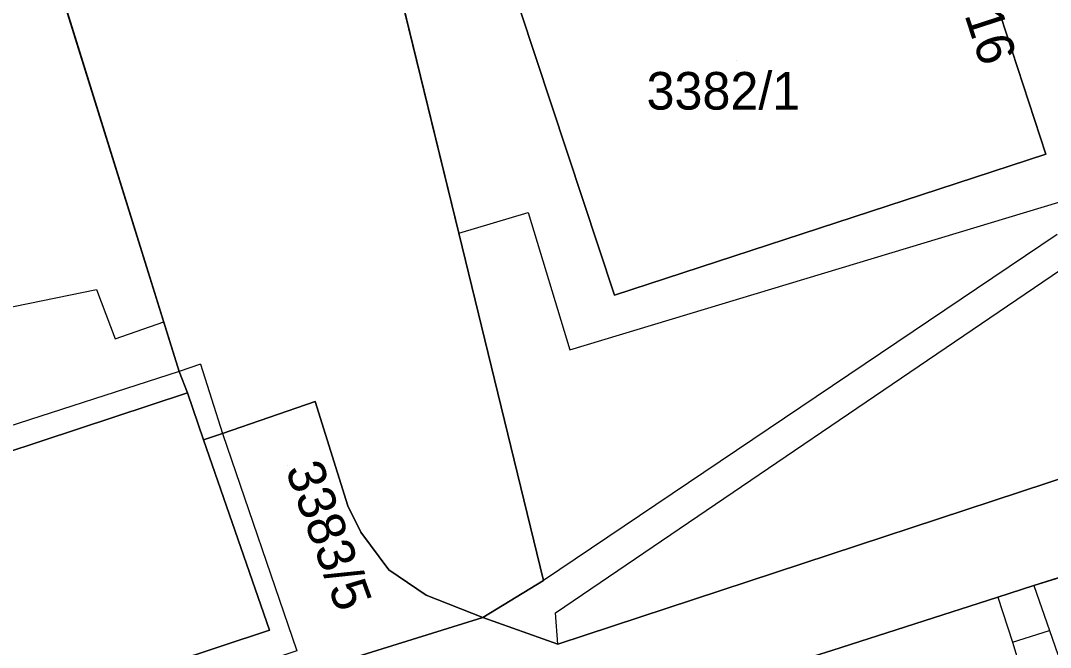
# Model space of a CAD drawing. Extents: x -264070 to -262271, y -1238894 to -1238141.
# Drawn here: x -262723.1 to -262668.3, y -1238576.3 to -1238542.9 of the extents above; entities that cross this region are included whole.
import ezdxf

# ---------------------------------------------------------------- set-up
doc = ezdxf.new("R2010")
doc.units = 0
for name, color, linetype in [('body_kn', 7, 'Continuous'), ('kladpar_druhypozemkov', 7, 'Continuous'), ('kladpar_hranice', 7, 'Continuous'), ('kladpar_parcelnecisla', 7, 'Continuous'), ('kladpar_plochy', 7, 'Continuous'), ('tarchy_linie', 7, 'Continuous'), ('zappar_hrandruhpozemk', 7, 'Continuous')]:
    doc.layers.add(name, color=color, linetype=linetype)

msp = doc.modelspace()

# ---------------------------------------------------------------- linework, layer by layer
at = {"layer": 'body_kn'}
for p, q in [((-262668.51, -1238550.03), (-262668.51, -1238550.03)), ((-262674.21, -1238551.89), (-262674.21, -1238551.89)), ((-262696.06, -1238553.14), (-262696.06, -1238553.14)), ((-262699.75, -1238554.24), (-262699.75, -1238554.24)), ((-262699.75, -1238554.24), (-262699.75, -1238554.24)), ((-262719.02, -1238557.24), (-262719.02, -1238557.24)), ((-262691.47, -1238557.53), (-262691.47, -1238557.53)), ((-262715.45, -1238558.95), (-262715.45, -1238558.95)), ((-262718.03, -1238559.85), (-262718.03, -1238559.85)), ((-262693.84, -1238560.45), (-262693.84, -1238560.45)), ((-262713.49, -1238561.21), (-262713.49, -1238561.21)), ((-262714.62, -1238561.6), (-262714.62, -1238561.6)), ((-262714.62, -1238561.6), (-262714.62, -1238561.6)), ((-262714.19, -1238562.73), (-262714.19, -1238562.73)), ((-262714.19, -1238562.73), (-262714.19, -1238562.73)), ((-262707.39, -1238563.2), (-262707.39, -1238563.2)), ((-262707.39, -1238563.2), (-262707.39, -1238563.2)), ((-262682.42, -1238564.07), (-262682.42, -1238564.07)), ((-262713.33, -1238565.23), (-262713.33, -1238565.23)), ((-262712.33, -1238564.89), (-262712.33, -1238564.89)), ((-262712.33, -1238564.89), (-262712.33, -1238564.89)), ((-262705.65, -1238568.75), (-262705.65, -1238568.75)), ((-262704.97, -1238570.14), (-262704.97, -1238570.14)), ((-262703.47, -1238572.14), (-262703.47, -1238572.14)), ((-262695.25, -1238572.71), (-262695.25, -1238572.71)), ((-262669.15, -1238572.99), (-262669.15, -1238572.99)), ((-262669.15, -1238572.99), (-262669.15, -1238572.99)), ((-262701.48, -1238573.5), (-262701.48, -1238573.5)), ((-262671.07, -1238573.61), (-262671.07, -1238573.61)), ((-262671.07, -1238573.61), (-262671.07, -1238573.61)), ((-262694.61, -1238574.44), (-262694.61, -1238574.44)), ((-262698.48, -1238574.68), (-262698.48, -1238574.68)), ((-262709.83, -1238575.35), (-262709.83, -1238575.35)), ((-262668.33, -1238575.38), (-262668.33, -1238575.38)), ((-262694.48, -1238576.11), (-262694.48, -1238576.11)), ((-262694.48, -1238576.11), (-262694.48, -1238576.11)), ((-262670.3, -1238576), (-262670.3, -1238576))]:
    msp.add_line(p, q, dxfattribs=at)
at = {"layer": 'kladpar_druhypozemkov'}
for p, q in [((-262685, -1238545.06), (-262685, -1238545.06)), ((-262708.89, -1238566.58), (-262708.89, -1238566.58))]:
    msp.add_line(p, q, dxfattribs=at)
at = {"layer": 'kladpar_hranice'}
for points in [[(-262716.29, -1238486.45), (-262699.75, -1238554.24), (-262695.25, -1238572.71), (-262698.48, -1238574.68), (-262701.48, -1238573.5), (-262703.47, -1238572.14), (-262704.97, -1238570.14), (-262705.65, -1238568.75), (-262707.39, -1238563.2), (-262712.33, -1238564.89), (-262713.33, -1238565.23), (-262714.19, -1238562.73), (-262714.62, -1238561.6), (-262726.98, -1238521.95), (-262753.63, -1238527.72), (-262754.29, -1238512.3), (-262789.93, -1238513.46), (-262790.72, -1238510.89), (-262738.27, -1238508.71), (-262738.4, -1238505.46), (-262723.93, -1238504.93), (-262724.99, -1238486.89), (-262724.95, -1238486.89)], [(-262593.93, -1238543.07), (-262654.19, -1238562.83), (-262658.28, -1238564.19), (-262694.48, -1238576.11), (-262698.48, -1238574.68), (-262695.25, -1238572.71), (-262699.75, -1238554.24), (-262716.29, -1238486.45), (-262724.95, -1238486.89)], [(-262789.33, -1238514.68), (-262789.93, -1238513.46), (-262754.29, -1238512.3), (-262753.63, -1238527.72), (-262726.98, -1238521.95), (-262714.62, -1238561.6), (-262714.19, -1238562.73), (-262735.62, -1238569.81), (-262736.06, -1238568.51), (-262736.87, -1238566.23), (-262763.5, -1238574.85), (-262762.45, -1238577.87), (-262761.4, -1238580.84), (-262768.04, -1238583.09), (-262769, -1238579.99), (-262769.95, -1238576.95), (-262774.47, -1238562.46), (-262781.41, -1238540.21), (-262789.33, -1238514.68)], [(-262688.88, -1238536.42), (-262677.87, -1238532.9), (-262677.02, -1238535.47), (-262673.64, -1238534.33), (-262668.51, -1238550.03), (-262674.21, -1238551.89), (-262691.47, -1238557.53), (-262696.5, -1238542.32), (-262697.53, -1238539.19), (-262690.73, -1238537.03), (-262688.88, -1238536.42)], [(-262674.21, -1238551.89), (-262668.51, -1238550.03), (-262673.64, -1238534.33)], [(-262696.5, -1238542.32), (-262691.47, -1238557.53), (-262674.21, -1238551.89)], [(-262743.89, -1238588.82), (-262698.48, -1238574.68), (-262694.48, -1238576.11), (-262658.28, -1238564.19), (-262654.19, -1238562.83), (-262593.93, -1238543.07)], [(-262625.67, -1238558.99), (-262634.61, -1238561.91), (-262636.46, -1238562.57), (-262652.02, -1238567.57), (-262653.77, -1238568.13), (-262669.15, -1238572.99), (-262671.07, -1238573.61), (-262679.9, -1238576.44), (-262681.72, -1238577.01), (-262697.05, -1238581.96), (-262698.91, -1238582.55), (-262714.09, -1238587.54), (-262715.81, -1238588.1), (-262718.71, -1238589.04), (-262720.28, -1238590.21), (-262721.46, -1238591.4), (-262722.16, -1238592.6), (-262722.6, -1238593.98), (-262722.81, -1238595.51), (-262722.61, -1238597.62), (-262718.58, -1238610.56), (-262717.96, -1238611.63), (-262716.97, -1238612.82), (-262723.53, -1238614.84)], [(-262718.58, -1238610.56), (-262722.61, -1238597.62), (-262722.81, -1238595.51), (-262722.6, -1238593.98), (-262722.16, -1238592.6), (-262721.46, -1238591.4), (-262720.28, -1238590.21), (-262718.71, -1238589.04), (-262715.81, -1238588.1), (-262714.09, -1238587.54), (-262698.91, -1238582.55), (-262697.05, -1238581.96), (-262681.72, -1238577.01), (-262679.9, -1238576.44), (-262671.07, -1238573.61), (-262669.15, -1238572.99), (-262653.77, -1238568.13), (-262652.02, -1238567.57), (-262636.46, -1238562.57), (-262634.61, -1238561.91), (-262625.67, -1238558.99)], [(-262714.19, -1238562.73), (-262713.33, -1238565.23), (-262709.83, -1238575.35), (-262744.5, -1238586.83), (-262748.7, -1238574.36), (-262748.72, -1238574.29), (-262748.76, -1238574.16), (-262735.62, -1238569.81), (-262714.19, -1238562.73)], [(-262707.39, -1238563.2), (-262705.65, -1238568.75), (-262704.97, -1238570.14), (-262703.47, -1238572.14), (-262701.48, -1238573.5), (-262698.48, -1238574.68), (-262743.89, -1238588.82), (-262744.02, -1238588.38), (-262744.5, -1238586.83), (-262709.83, -1238575.35), (-262713.33, -1238565.23), (-262712.33, -1238564.89), (-262707.39, -1238563.2)]]:
    msp.add_lwpolyline(points, dxfattribs=at)
at = {"layer": 'kladpar_plochy'}
for p, q in [((-262716.29, -1238486.45), (-262699.75, -1238554.24)), ((-262699.75, -1238554.24), (-262716.29, -1238486.45)), ((-262714.62, -1238561.6), (-262726.98, -1238521.95)), ((-262668.51, -1238550.03), (-262673.64, -1238534.33)), ((-262696.5, -1238542.32), (-262691.47, -1238557.53)), ((-262674.21, -1238551.89), (-262668.51, -1238550.03)), ((-262691.47, -1238557.53), (-262674.21, -1238551.89)), ((-262699.75, -1238554.24), (-262695.25, -1238572.71)), ((-262695.25, -1238572.71), (-262699.75, -1238554.24)), ((-262714.19, -1238562.73), (-262714.62, -1238561.6)), ((-262713.33, -1238565.23), (-262714.19, -1238562.73)), ((-262707.39, -1238563.2), (-262712.33, -1238564.89)), ((-262705.65, -1238568.75), (-262707.39, -1238563.2)), ((-262658.28, -1238564.19), (-262694.48, -1238576.11)), ((-262712.33, -1238564.89), (-262713.33, -1238565.23)), ((-262669.15, -1238572.99), (-262653.77, -1238568.13)), ((-262704.97, -1238570.14), (-262705.65, -1238568.75)), ((-262703.47, -1238572.14), (-262704.97, -1238570.14)), ((-262701.48, -1238573.5), (-262703.47, -1238572.14)), ((-262695.25, -1238572.71), (-262698.48, -1238574.68)), ((-262698.48, -1238574.68), (-262695.25, -1238572.71)), ((-262671.07, -1238573.61), (-262669.15, -1238572.99)), ((-262698.48, -1238574.68), (-262701.48, -1238573.5)), ((-262679.9, -1238576.44), (-262671.07, -1238573.61)), ((-262694.48, -1238576.11), (-262698.48, -1238574.68))]:
    msp.add_line(p, q, dxfattribs=at)
for points in [[(-262789.33, -1238514.68), (-262789.93, -1238513.46), (-262754.29, -1238512.3), (-262753.63, -1238527.72), (-262726.98, -1238521.95), (-262714.62, -1238561.6), (-262714.19, -1238562.73), (-262735.62, -1238569.81), (-262736.06, -1238568.51), (-262736.87, -1238566.23), (-262763.5, -1238574.85), (-262762.45, -1238577.87), (-262761.4, -1238580.84), (-262768.04, -1238583.09), (-262769, -1238579.99), (-262769.95, -1238576.95), (-262774.47, -1238562.46), (-262781.41, -1238540.21)], [(-262688.88, -1238536.42), (-262677.87, -1238532.9), (-262677.02, -1238535.47), (-262673.64, -1238534.33), (-262668.51, -1238550.03), (-262674.21, -1238551.89), (-262691.47, -1238557.53), (-262696.5, -1238542.32), (-262697.53, -1238539.19), (-262690.73, -1238537.03)], [(-262714.19, -1238562.73), (-262713.33, -1238565.23), (-262709.83, -1238575.35), (-262744.5, -1238586.83), (-262748.7, -1238574.36), (-262748.72, -1238574.29), (-262748.76, -1238574.16), (-262735.62, -1238569.81)], [(-262707.39, -1238563.2), (-262705.65, -1238568.75), (-262704.97, -1238570.14), (-262703.47, -1238572.14), (-262701.48, -1238573.5), (-262698.48, -1238574.68), (-262743.89, -1238588.82), (-262744.02, -1238588.38), (-262744.5, -1238586.83), (-262709.83, -1238575.35), (-262713.33, -1238565.23), (-262712.33, -1238564.89)]]:
    msp.add_lwpolyline(points, close=True, dxfattribs=at)
for points in [[(-262743.89, -1238588.82), (-262698.48, -1238574.68), (-262694.48, -1238576.11), (-262658.28, -1238564.19), (-262654.19, -1238562.83), (-262593.93, -1238543.07)], [(-262625.67, -1238558.99), (-262634.61, -1238561.91), (-262636.46, -1238562.57), (-262652.02, -1238567.57), (-262653.77, -1238568.13), (-262669.15, -1238572.99), (-262671.07, -1238573.61), (-262679.9, -1238576.44), (-262681.72, -1238577.01), (-262697.05, -1238581.96), (-262698.91, -1238582.55), (-262714.09, -1238587.54), (-262715.81, -1238588.1), (-262718.71, -1238589.04), (-262720.28, -1238590.21), (-262721.46, -1238591.4), (-262722.16, -1238592.6), (-262722.6, -1238593.98), (-262722.81, -1238595.51), (-262722.61, -1238597.62), (-262718.58, -1238610.56), (-262717.96, -1238611.63), (-262716.97, -1238612.82), (-262723.53, -1238614.84)]]:
    msp.add_lwpolyline(points, dxfattribs=at)
at = {"layer": 'tarchy_linie'}
for points in [[(-262699.75, -1238554.24), (-262696.06, -1238553.14), (-262693.84, -1238560.45), (-262667.82, -1238552.58), (-262666.18, -1238550.93), (-262667.51, -1238515.73), (-262665.24, -1238510.63), (-262663.24, -1238508.94), (-262652.43, -1238505.23), (-262633.36, -1238500.19), (-262623.25, -1238500.93), (-262617.52, -1238500.53), (-262589.6, -1238490.96), (-262553.68, -1238479.66), (-262547.57, -1238478.55), (-262536.82, -1238478.35), (-262535.47, -1238489.03), (-262519.34, -1238489.42)], [(-262744.41, -1238568.67), (-262745.36, -1238565.99), (-262744.49, -1238562.45), (-262719.02, -1238557.24), (-262718.03, -1238559.85), (-262715.45, -1238558.95)]]:
    msp.add_lwpolyline(points, dxfattribs=at)
at = {"layer": 'zappar_hrandruhpozemk'}
for p, q in [((-262667.92, -1238554.3), (-262682.42, -1238564.07)), ((-262694.61, -1238574.44), (-262667.25, -1238555.85)), ((-262713.49, -1238561.21), (-262714.62, -1238561.6)), ((-262713.49, -1238561.21), (-262712.33, -1238564.89)), ((-262714.62, -1238561.6), (-262736.06, -1238568.51)), ((-262682.42, -1238564.07), (-262695.25, -1238572.71)), ((-262671.07, -1238573.61), (-262670.3, -1238576)), ((-262694.48, -1238576.11), (-262694.61, -1238574.44)), ((-262670.3, -1238576), (-262668.33, -1238575.38)), ((-262670.3, -1238576), (-262669.75, -1238577.76))]:
    msp.add_line(p, q, dxfattribs=at)
for points in [[(-262712.33, -1238564.89), (-262708.37, -1238576.46), (-262744.02, -1238588.38)], [(-262669.15, -1238572.99), (-262668.33, -1238575.38), (-262667.74, -1238577.06)]]:
    msp.add_lwpolyline(points, dxfattribs=at)

# ---------------------------------------------------------------- texts
at = {"layer": 'kladpar_parcelnecisla'}
for s, rotation, p in [('3383/16', 288, (-262674.928, -1238536.243)), ('3383/5', 290, (-262708.993, -1238566.804))]:
    msp.add_text(s, height=2, rotation=rotation, dxfattribs=at).set_placement(p)
msp.add_text('3382/1', height=2, dxfattribs=at).set_placement((-262689.763, -1238547.66))

doc.saveas('drawing.dxf')
